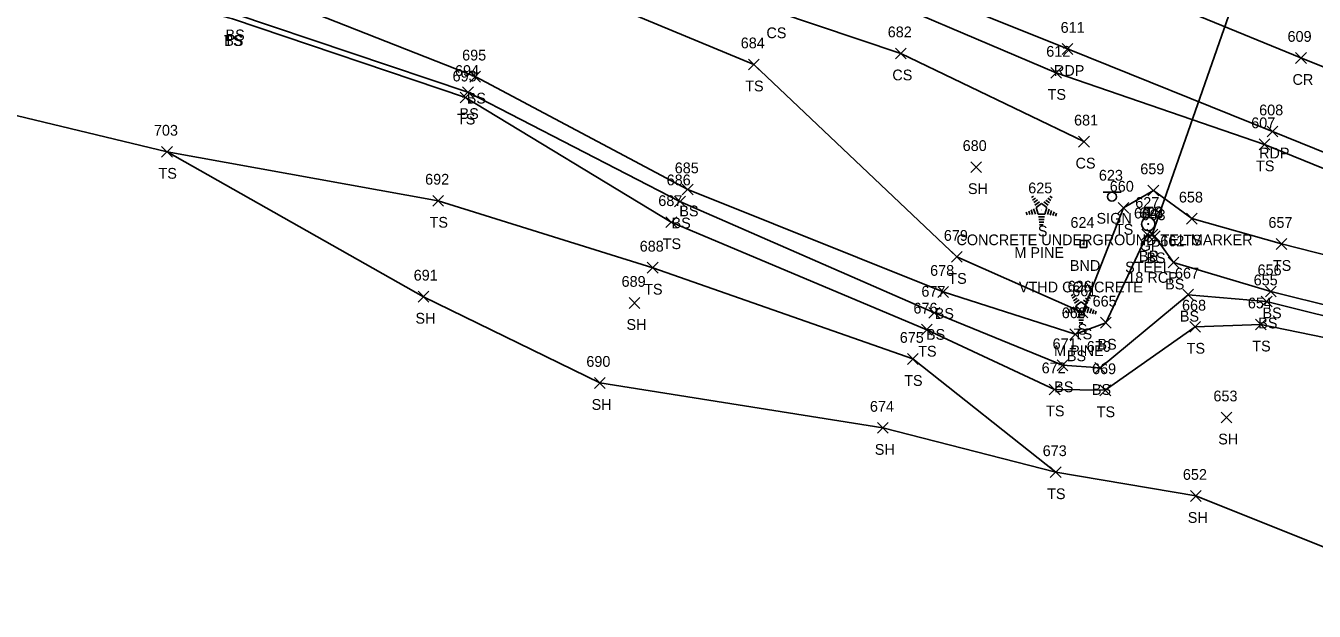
# Model space of a CAD drawing. Extents: x 1599569 to 1610055, y 642560 to 647860.
# Drawn here: x 1602648.3 to 1602887.6, y 647326.2 to 647435 of the extents above; entities that cross this region are included whole.
import ezdxf

# ---------------------------------------------------------------- set-up
doc = ezdxf.new("R2010")
doc.units = 0
for name, color, linetype in [('D_A', 7, 'Continuous'), ('D_C', 7, 'Continuous'), ('D_I', 7, 'Continuous'), ('D_TIC', 7, 'Continuous'), ('DCP', 7, 'Continuous'), ('L_A', 7, 'Continuous'), ('L_C', 7, 'Continuous'), ('L_I', 7, 'Continuous'), ('L_TIC', 7, 'Continuous'), ('LELB', 7, 'Continuous'), ('Level 18', 7, 'Continuous'), ('LSOGP', 7, 'Continuous'), ('LTC', 7, 'Continuous'), ('M_A', 7, 'Continuous'), ('M_C', 7, 'Continuous'), ('M_I', 7, 'Continuous'), ('P_A', 7, 'Continuous'), ('P_I', 7, 'Continuous'), ('P_TIC', 7, 'Continuous'), ('PET', 7, 'Continuous'), ('PRC', 7, 'Continuous'), ('R_A', 7, 'Continuous'), ('R_C', 7, 'Continuous'), ('R_I', 7, 'Continuous'), ('RGP', 7, 'Continuous'), ('S_A', 7, 'Continuous'), ('S_C', 7, 'Continuous'), ('S_I', 7, 'Continuous'), ('SSGN', 7, 'Continuous')]:
    doc.layers.add(name, color=color, linetype=linetype)

msp = doc.modelspace()

# ---------------------------------------------------------------- linework, layer by layer
at = {"layer": 'D_TIC'}
for points in [[(1602856.51, 647395.27), (1602858.51, 647397.27)], [(1602858.51, 647395.27), (1602856.51, 647397.27)]]:
    msp.add_lwpolyline(points, dxfattribs=at)
at = {"layer": 'DCP'}
msp.add_lwpolyline([(1602857.51, 647396.27), (1602876.62, 647451.06)], dxfattribs=at)
at = {"layer": 'L_TIC'}
for points in [[(1602809.8, 647428.9), (1602811.8, 647430.9)], [(1602811.8, 647428.9), (1602809.8, 647430.9)], [(1602782.51, 647426.85), (1602784.51, 647428.85)], [(1602784.51, 647426.85), (1602782.51, 647428.85)], [(1602838.66, 647425.29), (1602840.66, 647427.29)], [(1602840.66, 647425.29), (1602838.66, 647427.29)], [(1602730.78, 647424.59), (1602732.78, 647426.59)], [(1602732.78, 647424.59), (1602730.78, 647426.59)], [(1602729, 647420.7), (1602731, 647422.7)], [(1602731, 647420.7), (1602729, 647422.7)], [(1602729.45, 647421.72), (1602731.45, 647423.72)], [(1602731.45, 647421.72), (1602729.45, 647423.72)], [(1602673.58, 647410.62), (1602675.58, 647412.62)], [(1602675.58, 647410.62), (1602673.58, 647412.62)], [(1602843.82, 647412.51), (1602845.82, 647414.51)], [(1602845.82, 647412.51), (1602843.82, 647414.51)], [(1602877.36, 647412), (1602879.36, 647414)], [(1602879.36, 647412), (1602877.36, 647414)], [(1602823.79, 647407.77), (1602825.79, 647409.77)], [(1602825.79, 647407.77), (1602823.79, 647409.77)], [(1602770.25, 647403.63), (1602772.25, 647405.63)], [(1602772.25, 647403.63), (1602770.25, 647405.63)], [(1602856.7, 647403.45), (1602858.7, 647405.45)], [(1602858.7, 647403.45), (1602856.7, 647405.45)], [(1602723.91, 647401.52), (1602725.91, 647403.52)], [(1602725.91, 647401.52), (1602723.91, 647403.52)], [(1602768.81, 647401.39), (1602770.81, 647403.39)], [(1602770.81, 647401.39), (1602768.81, 647403.39)], [(1602851.15, 647400.21), (1602853.15, 647402.21)], [(1602853.15, 647400.21), (1602851.15, 647402.21)], [(1602767.2, 647397.54), (1602769.2, 647399.54)], [(1602769.2, 647397.54), (1602767.2, 647399.54)], [(1602863.86, 647398.2), (1602865.86, 647400.2)], [(1602865.86, 647398.2), (1602863.86, 647400.2)], [(1602855.57, 647395.23), (1602857.57, 647397.23)], [(1602857.57, 647395.23), (1602855.57, 647397.23)], [(1602856.96, 647394.91), (1602858.96, 647396.91)], [(1602858.96, 647394.91), (1602856.96, 647396.91)], [(1602880.48, 647393.49), (1602882.48, 647395.49)], [(1602882.48, 647393.49), (1602880.48, 647395.49)], [(1602763.75, 647389.08), (1602765.75, 647391.08)], [(1602765.75, 647389.08), (1602763.75, 647391.08)], [(1602820.22, 647391.08), (1602822.22, 647393.08)], [(1602822.22, 647391.08), (1602820.22, 647393.08)], [(1602860.45, 647390.05), (1602862.45, 647392.05)], [(1602862.45, 647390.05), (1602860.45, 647392.05)], [(1602817.67, 647384.57), (1602819.67, 647386.57)], [(1602819.67, 647384.57), (1602817.67, 647386.57)], [(1602878.52, 647384.68), (1602880.52, 647386.68)], [(1602880.52, 647384.68), (1602878.52, 647386.68)], [(1602721.21, 647383.69), (1602723.21, 647385.69)], [(1602723.21, 647383.69), (1602721.21, 647385.69)], [(1602760.39, 647382.53), (1602762.39, 647384.53)], [(1602762.39, 647382.53), (1602760.39, 647384.53)], [(1602863.18, 647384.07), (1602865.18, 647386.07)], [(1602865.18, 647384.07), (1602863.18, 647386.07)], [(1602877.74, 647382.8), (1602879.74, 647384.8)], [(1602879.74, 647382.8), (1602877.74, 647384.8)], [(1602816.04, 647380.69), (1602818.04, 647382.69)], [(1602818.04, 647380.69), (1602816.04, 647382.69)], [(1602843.53, 647380.78), (1602845.53, 647382.78)], [(1602845.53, 647380.78), (1602843.53, 647382.78)], [(1602814.63, 647377.56), (1602816.63, 647379.56)], [(1602816.63, 647377.56), (1602814.63, 647379.56)], [(1602847.89, 647378.86), (1602849.89, 647380.86)], [(1602849.89, 647378.86), (1602847.89, 647380.86)], [(1602864.48, 647378.11), (1602866.48, 647380.11)], [(1602866.48, 647378.11), (1602864.48, 647380.11)], [(1602876.66, 647378.52), (1602878.66, 647380.52)], [(1602878.66, 647378.52), (1602876.66, 647380.52)], [(1602842.21, 647376.7), (1602844.21, 647378.7)], [(1602844.21, 647376.7), (1602842.21, 647378.7)], [(1602812.03, 647372.12), (1602814.03, 647374.12)], [(1602814.03, 647372.12), (1602812.03, 647374.12)], [(1602839.84, 647370.94), (1602841.84, 647372.94)], [(1602841.84, 647370.94), (1602839.84, 647372.94)], [(1602846.83, 647370.45), (1602848.83, 647372.45)], [(1602848.83, 647370.45), (1602846.83, 647372.45)], [(1602753.92, 647367.66), (1602755.92, 647369.66)], [(1602755.92, 647367.66), (1602753.92, 647369.66)], [(1602838.38, 647366.46), (1602840.38, 647368.46)], [(1602840.38, 647366.46), (1602838.38, 647368.46)], [(1602847.78, 647366.3), (1602849.78, 647368.3)], [(1602849.78, 647366.3), (1602847.78, 647368.3)], [(1602870.27, 647361.24), (1602872.27, 647363.24)], [(1602872.27, 647361.24), (1602870.27, 647363.24)], [(1602806.49, 647359.31), (1602808.49, 647361.31)], [(1602808.49, 647359.31), (1602806.49, 647361.31)], [(1602838.57, 647351.07), (1602840.57, 647353.07)], [(1602840.57, 647351.07), (1602838.57, 647353.07)], [(1602864.6, 647346.66), (1602866.6, 647348.66)], [(1602866.6, 647346.66), (1602864.6, 647348.66)]]:
    msp.add_lwpolyline(points, dxfattribs=at)
at = {"layer": 'LELB'}
for points in [[(1602920.15, 647395.93), (1602878.36, 647413), (1602839.66, 647426.29), (1602797.14, 647444.47), (1602757.03, 647458.46), (1602729.83, 647462.67), (1602705.16, 647473.23), (1602676.17, 647483.37), (1602645.06, 647491.74), (1602608.39, 647499.39), (1602581.9, 647503.71), (1602538.18, 647509.07), (1602515.71, 647510.39), (1602496.95, 647511.81), (1602468.81, 647510.52), (1602437.53, 647504.14), (1602407.66, 647504.45), (1602378.45, 647504.43), (1602350.14, 647499.82), (1602309.52, 647489.18), (1602272.83, 647479.89), (1602236.83, 647468.86)], [(1602844.82, 647413.51), (1602810.8, 647429.9), (1602787.42, 647437.73), (1602740.96, 647454.08), (1602700.04, 647463.04), (1602670.27, 647463.75), (1602639.01, 647474.07), (1602621.95, 647482.89), (1602620.57, 647490.49), (1602611.15, 647487.69), (1602600.84, 647483.48), (1602570.08, 647479.67), (1602551.04, 647482.68)], [(1603012.49, 647326.24), (1602990.45, 647341.3), (1602973.77, 647353.11), (1602953.95, 647363.4), (1602916.83, 647376.34), (1602879.52, 647385.68), (1602861.45, 647391.05), (1602857.96, 647395.91), (1602856.57, 647396.23), (1602848.89, 647379.86), (1602843.21, 647377.7), (1602818.67, 647385.57), (1602771.25, 647404.63), (1602731.78, 647425.59), (1602689.48, 647442.33), (1602646.26, 647452.13), (1602605.47, 647460.82), (1602615.77, 647472.63), (1602617.29, 647479.52), (1602614.47, 647480.43), (1602602, 647462.58), (1602569.34, 647464.61)], [(1602941.78, 647364.94), (1602916.7, 647374.33), (1602878.74, 647383.8), (1602864.18, 647385.07), (1602847.83, 647371.45), (1602840.84, 647371.94), (1602817.04, 647381.69), (1602769.81, 647402.39), (1602730.45, 647422.72), (1602686.99, 647437.34), (1602646.16, 647448.05), (1602607.13, 647455.67), (1602560.59, 647462.73), (1602528.15, 647452.11), (1602504.4, 647431.52), (1602495.06, 647409.31), (1602489.51, 647381.97), (1602486.55, 647364.53)], [(1602997.22, 647343.55), (1602982.64, 647359.24), (1602956.26, 647371.23), (1602923.49, 647383.78), (1602881.48, 647394.49), (1602864.86, 647399.2), (1602857.7, 647404.45), (1602852.15, 647401.21), (1602844.53, 647381.78), (1602821.22, 647392.08), (1602783.51, 647427.85), (1602741.14, 647445.48), (1602700.04, 647463.04)], [(1602941.34, 647363.29), (1602915.67, 647371.75), (1602877.66, 647379.52), (1602865.48, 647379.11), (1602848.78, 647367.3), (1602839.38, 647367.46), (1602815.63, 647378.56), (1602768.2, 647398.54), (1602730, 647421.7), (1602686.76, 647436.3), (1602645.94, 647446.93), (1602606.96, 647454.27), (1602560.51, 647460.83), (1602529.36, 647450.31), (1602505.68, 647431.34)], [(1602839.57, 647352.07), (1602813.03, 647373.12), (1602764.75, 647390.08), (1602724.91, 647402.52), (1602674.58, 647411.62), (1602638.54, 647420.26), (1602596.7, 647426.6), (1602560.99, 647425.29), (1602530.32, 647430.66), (1602507.69, 647429.82), (1602506.13, 647378.88), (1602501.5, 647362.17)]]:
    msp.add_lwpolyline(points, dxfattribs=at)
at = {"layer": 'Level 18'}
msp.add_lwpolyline([(1602844.09, 647395.11), (1602845.34, 647395.11), (1602845.34, 647393.86), (1602844.09, 647393.86)], close=True, dxfattribs=at)
msp.add_circle((1602844.71, 647394.49), 0.0833, dxfattribs=at)
at = {"layer": 'LSOGP'}
msp.add_lwpolyline([(1602638.54, 647420.26), (1602674.58, 647411.62), (1602722.21, 647384.69), (1602754.93, 647368.66), (1602807.49, 647360.31), (1602839.57, 647352.07), (1602865.6, 647347.66), (1602889.57, 647338.06)], dxfattribs=at)
at = {"layer": 'LTC'}
for p, q in [((1602835.07, 647403.11), (1602835.43, 647403.36)), ((1602835.28, 647402.64), (1602835.81, 647403.02)), ((1602838.1, 647403), (1602838.65, 647402.6)), ((1602838.47, 647403.35), (1602838.89, 647403.04)), ((1602834.56, 647400.6), (1602834.77, 647399.95)), ((1602835.02, 647400.82), (1602835.29, 647399.98)), ((1602835.47, 647401.03), (1602835.8, 647400.02)), ((1602835.49, 647402.17), (1602836.2, 647402.69)), ((1602835.7, 647401.71), (1602836.58, 647402.35)), ((1602835.93, 647401.25), (1602836.94, 647401.99)), ((1602835.93, 647401.25), (1602836.31, 647400.06)), ((1602836.94, 647401.99), (1602837.94, 647401.26)), ((1602837.36, 647402.3), (1602838.17, 647401.71)), ((1602837.94, 647401.26), (1602837.54, 647400.06)), ((1602837.73, 647402.65), (1602838.41, 647402.16)), ((1602838.37, 647400.99), (1602838.03, 647399.95)), ((1602838.82, 647400.74), (1602838.53, 647399.86)), ((1602839.26, 647400.49), (1602839.02, 647399.76)), ((1602834.11, 647400.39), (1602834.26, 647399.92)), ((1602837.54, 647400.06), (1602836.31, 647400.06)), ((1602837.51, 647399.56), (1602836.36, 647399.56)), ((1602837.42, 647399.06), (1602836.43, 647399.06)), ((1602837.34, 647398.56), (1602836.51, 647398.56)), ((1602839.71, 647400.24), (1602839.52, 647399.67)), ((1602837.25, 647398.06), (1602836.58, 647398.06)), ((1602842.44, 647384.86), (1602842.8, 647385.12)), ((1602842.65, 647384.39), (1602843.18, 647384.78)), ((1602842.86, 647383.93), (1602843.57, 647384.44)), ((1602843.07, 647383.46), (1602843.95, 647384.1)), ((1602843.3, 647383.01), (1602844.31, 647383.74)), ((1602844.31, 647383.74), (1602845.31, 647383.02)), ((1602844.73, 647384.06), (1602845.54, 647383.47)), ((1602845.1, 647384.4), (1602845.78, 647383.91)), ((1602845.47, 647384.75), (1602846.02, 647384.35)), ((1602845.84, 647385.1), (1602846.26, 647384.8)), ((1602841.48, 647382.14), (1602841.63, 647381.67)), ((1602841.93, 647382.36), (1602842.14, 647381.7)), ((1602842.39, 647382.57), (1602842.66, 647381.74)), ((1602842.84, 647382.79), (1602843.17, 647381.77)), ((1602843.3, 647383.01), (1602843.69, 647381.81)), ((1602844.92, 647381.81), (1602843.69, 647381.81)), ((1602845.31, 647383.02), (1602844.92, 647381.81)), ((1602845.74, 647382.75), (1602845.41, 647381.71)), ((1602846.19, 647382.5), (1602845.9, 647381.61)), ((1602846.63, 647382.25), (1602846.4, 647381.52)), ((1602847.08, 647382), (1602846.89, 647381.42)), ((1602844.88, 647381.31), (1602843.73, 647381.31)), ((1602844.79, 647380.81), (1602843.81, 647380.81)), ((1602844.71, 647380.31), (1602843.88, 647380.31)), ((1602844.63, 647379.81), (1602843.95, 647379.81))]:
    msp.add_line(p, q, dxfattribs=at)
at = {"layer": 'P_TIC'}
for points in [[(1602840.76, 647429.73), (1602842.76, 647431.73)], [(1602842.76, 647429.73), (1602840.76, 647431.73)], [(1602884.11, 647428.06), (1602886.11, 647430.06)], [(1602886.11, 647428.06), (1602884.11, 647430.06)], [(1602878.84, 647414.39), (1602880.84, 647416.39)], [(1602880.84, 647414.39), (1602878.84, 647416.39)]]:
    msp.add_lwpolyline(points, dxfattribs=at)
at = {"layer": 'PET'}
msp.add_lwpolyline([(1602921.43, 647398.55), (1602879.84, 647415.39), (1602841.76, 647430.73), (1602798.53, 647448.18), (1602759.07, 647463.24), (1602733.65, 647472.41), (1602708.76, 647480.61), (1602673.93, 647491.11), (1602636.13, 647499.95), (1602599.54, 647506.52), (1602572.66, 647510.09), (1602538.1, 647513.57), (1602515.34, 647514.89), (1602496.48, 647515.72), (1602467.73, 647515.18), (1602434.16, 647513.35), (1602407.64, 647511.45), (1602378.14, 647507.95), (1602349.73, 647503.67), (1602307.56, 647494.3), (1602272.4, 647484.22), (1602235.37, 647472.94)], dxfattribs=at)
at = {"layer": 'PRC'}
msp.add_lwpolyline([(1602927.12, 647412.15), (1602885.11, 647429.06), (1602847.57, 647444.53), (1602804.05, 647461.06), (1602764.54, 647476.04), (1602737.72, 647485.6), (1602711.98, 647494.07), (1602678.09, 647504.18), (1602638.82, 647513.36), (1602602.08, 647520.13), (1602573.57, 647523.94), (1602538.53, 647527.38), (1602522.02, 647528.41), (1602495.43, 647529.4), (1602476.58, 647529.51), (1602450.94, 647528.8), (1602428.92, 647527.79), (1602401.34, 647525.43), (1602374.1, 647521.93), (1602345.43, 647516.91), (1602315.11, 647510.44), (1602285.69, 647502.77), (1602253.57, 647492.91)], dxfattribs=at)
at = {"layer": 'RGP'}
msp.add_line((1602856.75, 647398.2), (1602856.75, 647398.2), dxfattribs=at)
for radius in [1.25, 0.0833]:
    msp.add_circle((1602856.75, 647398.2), radius, dxfattribs=at)
at = {"layer": 'SSGN'}
for p, q in [((1602848.37, 647404.11), (1602851.7, 647404.11)), ((1602850.01, 647403.28), (1602850.01, 647403.28))]:
    msp.add_line(p, q, dxfattribs=at)
msp.add_circle((1602850.01, 647403.28), 0.833, dxfattribs=at)

# ---------------------------------------------------------------- texts
at = {"layer": 'D_A'}
msp.add_text('P', height=2, dxfattribs=at).set_placement((1602856.89, 647391.27))
at = {"layer": 'D_C'}
msp.add_text('18 RCP', height=2, dxfattribs=at).set_placement((1602852.87, 647387.27))
at = {"layer": 'D_I'}
msp.add_text('628', height=2, dxfattribs=at).set_placement((1602855.1, 647399.27))
at = {"layer": 'L_A'}
for s, p in [('BS', (1602685.43, 647432.34)), ('CS', (1602785.86, 647432.73)), ('TS', (1602685.17, 647431.3)), ('TS', (1602685.17, 647431.3)), ('BS', (1602685.2, 647431.3)), ('CS', (1602809.24, 647424.9)), ('TS', (1602781.92, 647422.85)), ('BS', (1602730.22, 647420.59)), ('TS', (1602838.07, 647421.29)), ('BS', (1602728.89, 647417.72)), ('TS', (1602728.41, 647416.7)), ('CS', (1602843.26, 647408.51)), ('TS', (1602672.99, 647406.62)), ('TS', (1602876.77, 647408)), ('SH', (1602823.28, 647403.77)), ('BS', (1602769.69, 647399.63)), ('TS', (1602856.11, 647399.45)), ('TS', (1602723.32, 647397.52)), ('BS', (1602768.25, 647397.39)), ('TS', (1602850.56, 647396.21)), ('S', (1602836.26, 647395.9)), ('TS', (1602863.27, 647394.2)), ('TS', (1602766.61, 647393.54)), ('BS', (1602855.01, 647391.23)), ('BS', (1602856.4, 647390.91)), ('TS', (1602879.89, 647389.49)), ('TS', (1602819.63, 647387.08)), ('TS', (1602763.16, 647385.08)), ('BS', (1602859.89, 647386.05)), ('SH', (1602720.7, 647379.69)), ('BS', (1602817.11, 647380.57)), ('BS', (1602862.62, 647380.07)), ('BS', (1602877.96, 647380.68)), ('SH', (1602759.88, 647378.53)), ('S', (1602843.64, 647377.65)), ('BS', (1602877.18, 647378.8)), ('BS', (1602815.49, 647376.69)), ('TS', (1602842.94, 647376.78)), ('BS', (1602847.33, 647374.86)), ('TS', (1602814.04, 647373.56)), ('BS', (1602841.65, 647372.7)), ('TS', (1602863.89, 647374.11)), ('TS', (1602876.07, 647374.52)), ('TS', (1602811.44, 647368.12)), ('BS', (1602839.29, 647366.94)), ('BS', (1602846.28, 647366.45)), ('SH', (1602753.41, 647363.66)), ('TS', (1602837.79, 647362.46)), ('TS', (1602847.19, 647362.3)), ('SH', (1602869.75, 647357.24)), ('SH', (1602805.98, 647355.31)), ('TS', (1602837.98, 647347.07)), ('SH', (1602864.09, 647342.66))]:
    msp.add_text(s, height=2, dxfattribs=at).set_placement(p)
at = {"layer": 'L_C'}
for p in [(1602831.9, 647391.9), (1602839.27, 647373.65)]:
    msp.add_text('M PINE', height=2, dxfattribs=at).set_placement(p)
at = {"layer": 'L_I'}
for s, p in [('682', (1602808.39, 647432.9)), ('684', (1602781.1, 647430.85)), ('695', (1602729.37, 647428.59)), ('612', (1602837.82, 647429.29)), ('694', (1602728.04, 647425.72)), ('693', (1602727.59, 647424.7)), ('681', (1602842.98, 647416.51)), ('607', (1602875.87, 647416)), ('703', (1602672.14, 647414.62)), ('680', (1602822.3, 647411.77)), ('685', (1602768.84, 647407.63)), ('659', (1602855.28, 647407.45)), ('692', (1602722.5, 647405.52)), ('686', (1602767.34, 647405.39)), ('625', (1602834.47, 647403.9)), ('660', (1602849.61, 647404.21)), ('687', (1602765.79, 647401.54)), ('658', (1602862.45, 647402.2)), ('664', (1602854.11, 647399.23)), ('663', (1602855.5, 647398.91)), ('657', (1602879.07, 647397.49)), ('679', (1602818.8, 647395.08)), ('662', (1602859, 647394.05)), ('688', (1602762.34, 647393.08)), ('691', (1602720.37, 647387.69)), ('689', (1602758.97, 647386.53)), ('678', (1602816.26, 647388.57)), ('667', (1602861.72, 647388.07)), ('655', (1602876.33, 647386.8)), ('656', (1602877.05, 647388.68)), ('677', (1602814.64, 647384.69)), ('626', (1602841.79, 647385.65)), ('661', (1602842.64, 647384.78)), ('665', (1602846.43, 647382.86)), ('668', (1602863.03, 647382.11)), ('654', (1602875.25, 647382.52)), ('676', (1602813.16, 647381.56)), ('666', (1602840.69, 647380.7)), ('675', (1602810.62, 647376.12)), ('671', (1602839, 647374.94)), ('670', (1602845.34, 647374.45)), ('690', (1602752.43, 647371.66)), ('672', (1602836.97, 647370.46)), ('669', (1602846.32, 647370.3)), ('653', (1602868.86, 647365.24)), ('674', (1602805.08, 647363.31)), ('673', (1602837.16, 647355.07)), ('652', (1602863.19, 647350.66))]:
    msp.add_text(s, height=2, dxfattribs=at).set_placement(p)
at = {"layer": 'LTC'}
for p in [(1602836.82, 647401), (1602844.19, 647382.76)]:
    msp.add_text('.', height=1.04, rotation=270, dxfattribs=at).set_placement(p)
at = {"layer": 'M_A'}
msp.add_text('BND', height=2, dxfattribs=at).set_placement((1602842.2, 647389.49))
at = {"layer": 'M_C'}
msp.add_text('VTHD CONCRETE', height=2, dxfattribs=at).set_placement((1602832.73, 647385.49))
at = {"layer": 'M_I'}
msp.add_text('624', height=2, dxfattribs=at).set_placement((1602842.31, 647397.49))
at = {"layer": 'P_A'}
for s, p in [('RDP', (1602839.25, 647425.73)), ('CR', (1602883.54, 647424.06)), ('RDP', (1602877.33, 647410.39))]:
    msp.add_text(s, height=2, dxfattribs=at).set_placement(p)
at = {"layer": 'P_I'}
for s, p in [('611', (1602840.49, 647433.73)), ('609', (1602882.62, 647432.06)), ('608', (1602877.35, 647418.39))]:
    msp.add_text(s, height=2, dxfattribs=at).set_placement(p)
at = {"layer": 'R_A'}
msp.add_text('GP', height=2, dxfattribs=at).set_placement((1602855.18, 647393.2))
at = {"layer": 'R_C'}
msp.add_text('STEEL', height=2, dxfattribs=at).set_placement((1602852.46, 647389.2))
at = {"layer": 'R_I'}
msp.add_text('627', height=2, dxfattribs=at).set_placement((1602854.34, 647401.2))
at = {"layer": 'S_A'}
msp.add_text('SIGN', height=2, dxfattribs=at).set_placement((1602847.15, 647398.26))
at = {"layer": 'S_C'}
msp.add_text('CONCRETE UNDERGROUND TEL MARKER', height=2, dxfattribs=at).set_placement((1602821.14, 647394.26))
at = {"layer": 'S_I'}
msp.add_text('623', height=2, dxfattribs=at).set_placement((1602847.59, 647406.26))

doc.saveas('drawing.dxf')
